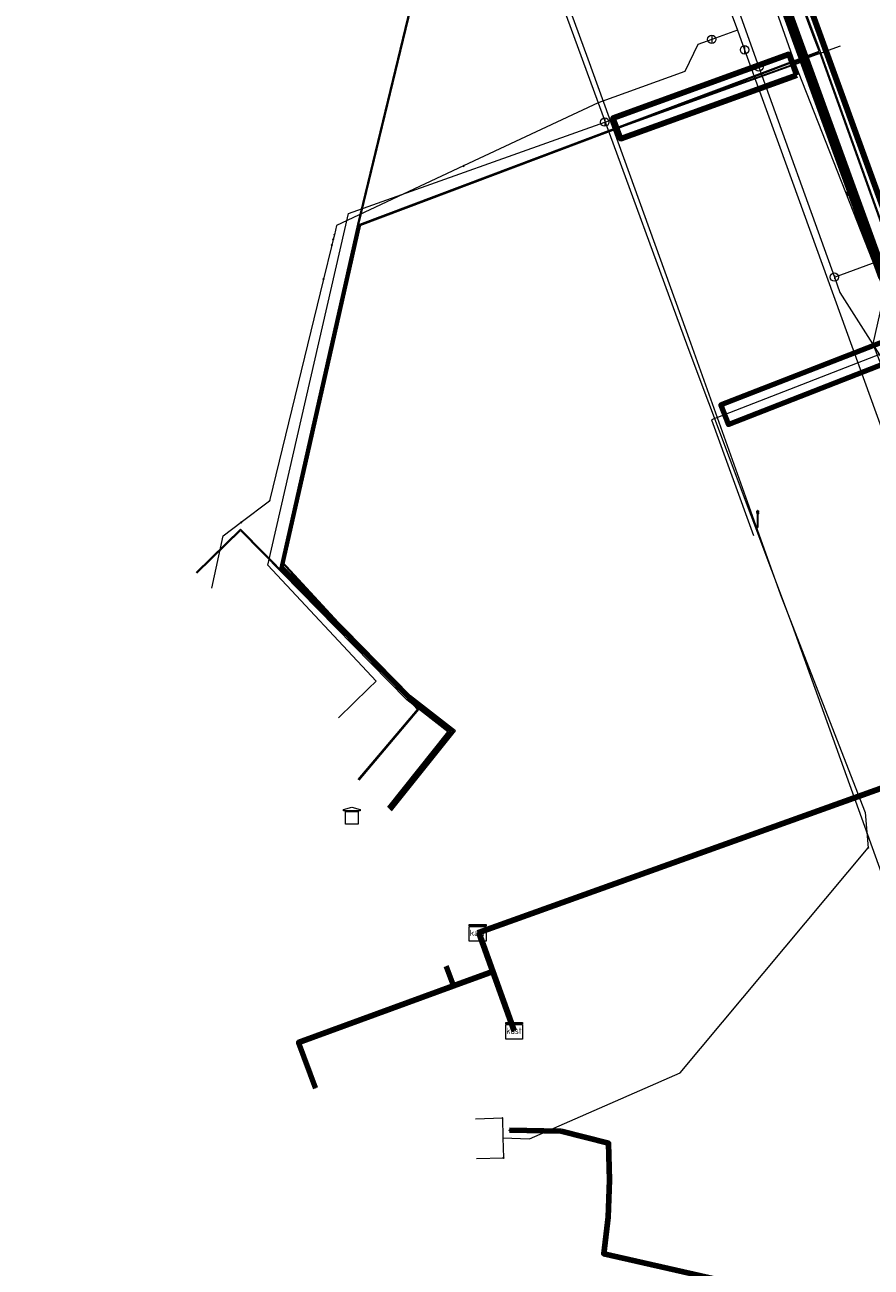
# Model space of a CAD drawing. Extents: x 152558 to 154479, y 462974 to 463683.
# Tile 555 of 638: x 154117 to 154158, y 463398 to 463457. Entities that reach past the tile are written whole.
import ezdxf
from ezdxf.enums import TextEntityAlignment as Align
from ezdxf.lldxf.tags import DXFTag

# ---------------------------------------------------------------- set-up
doc = ezdxf.new("R2010")
doc.units = 0
doc.header["$LTSCALE"] = 0.2
doc.layers.get('0').update_dxf_attribs({"linetype": 'CONTINUOUS'})
for name, color, linetype, lineweight in [('B-RO-KL-DATA_COAXIAAL_17_ZIGGO BV-G', 90, 'KL-DATA-N', 18), ('B-RO-KL-DATA_COAXIAAL_7_ZIGGO BV-G', 90, 'KL-DATA-N', 18), ('B-RO-KL-DATA_DUCT_ZIGGO BV-G', 90, 'CONTINUOUS', 100), ('B-RO-KL-DATA_HULPSTUK_KPN BV-S', 90, 'CONTINUOUS', 25), ('B-RO-KL-DATA_HULPSTUK_REGGEFIBER OPERATOR BV-S', 90, 'CONTINUOUS', 25), ('B-RO-KL-DATA_HULPSTUK_ZIGGO BV-S', 90, 'CONTINUOUS', 25), ('B-RO-KL-DATA_KABELBED_KPN BV-G', 90, 'CONTINUOUS', 100), ('B-RO-KL-DATA_KABELBED_ZIGGO BV-G', 90, 'CONTINUOUS', 100), ('B-RO-KL-DATA_REGGEFIBER OPERATOR BV-G', 90, 'KL-DATA-N', 18), ('B-RO-KL-DATA_T MOBILE NETHERLANDS BV-G', 90, 'KL-DATA-N', 18), ('B-RO-KL-ET_LS_400 V_STEDIN NETBEHEER BV-G', 190, 'KL-LS-N', 18), ('B-RO-KL-ET_LS_GEMEENTE AMERSFOORT-S', 190, 'CONTINUOUS', 25), ('B-RO-KL-ET_LS_MANTELBUIS_PVC_125_STEDIN NETBEHEER BV-G', 190, 'CONTINUOUS', 100), ('B-RO-KL-ET_MS_10 KV_STEDIN NETBEHEER BV-G', 130, 'KL-MS-N', 18), ('B-RO-KL-ET_MS_HULPSTUK_STEDIN NETBEHEER BV-S', 130, 'CONTINUOUS', 25), ('B-RO-KL-ET_MS_MANTELBUIS_PVC_125_STEDIN NETBEHEER BV-G', 130, 'CONTINUOUS', 100), ('B-RO-KL-GAS_LD_HULPSTUK_STEDIN NETBEHEER BV-S', 50, 'CONTINUOUS', 25), ('B-RO-KL-GAS_LD_PE_110_0.1 BAR_STEDIN NETBEHEER BV-G', 50, 'KL-GAS-LD-N', 18), ('B-RO-KL-GAS_LD_PE_40_0.1 BAR_STEDIN NETBEHEER BV-G', 50, 'KL-GAS-LD-N', 18), ('B-RO-KL-GAS_LD_PE_63_0.1 BAR_STEDIN NETBEHEER BV-G', 50, 'KL-GAS-LD-N', 18), ('B-RO-KL-GAS_LD_PVC_110_0.1 BAR_STEDIN NETBEHEER BV-G', 50, 'KL-GAS-LD-N', 18), ('B-RO-KL-WATER_100_VITENS-G', 170, 'KL-WATER-N', 18), ('B-RO-KL-WATER_300_VITENS-G', 170, 'KL-WATER-N', 18), ('B-RO-KL-WATER_63_VITENS-G', 170, 'KL-WATER-N', 18), ('B-RO-KL-WATER_HULPSTUK_VITENS-S', 170, 'CONTINUOUS', 25), ('B-RO-OG-INFO_VITENS-S', 7, 'CONTINUOUS', 25)]:
    doc.layers.add(name, color=color, linetype=linetype, lineweight=lineweight)
doc.styles.add('NLCS-ISO', font='NLCS-ISO.ttf')
tags = doc.linetypes.add('KL-DATA-N', pattern='A,4,-1,[101,NLCS.SHX,S=0.5,R=0,X=0,Y=0],-1,4,-1,["D",Standard,S=1,R=0,X=-0.25,Y=-0.5],-1.5', length=12.5).pattern_tags.tags
tags[18] = DXFTag(74, 10)
tags = doc.linetypes.add('KL-GAS-LD-N', pattern='A,4,-1,[69,NLCS.SHX,S=0.5,R=0,X=0,Y=0],-1,4,-1,["L",Standard,S=1,R=0,X=0.25,Y=-0.5],-2', length=13).pattern_tags.tags
tags[18] = DXFTag(74, 10)
tags = doc.linetypes.add('KL-LS-N', pattern='A,4,-1,[103,NLCS.SHX,S=0.75,R=0,X=0,Y=0],-1,4,-1,["L",Standard,S=1,R=0,X=0,Y=-0.5],-2', length=13).pattern_tags.tags
tags[18] = DXFTag(74, 10)
tags = doc.linetypes.add('KL-MS-N', pattern='A,4,-1,[103,NLCS.SHX,S=0.75,R=0,X=0,Y=0],-1,4,-1,["M",Standard,S=1,R=0,X=0,Y=-0.5],-2', length=13).pattern_tags.tags
tags[18] = DXFTag(74, 10)
doc.linetypes.add('KL-WATER-N', pattern='A,7,-0.5,[168,NLCS.SHX,S=0.75,R=0,X=0.75,Y=0],-2', length=9.5)

# ---------------------------------------------------------------- blocks, each defined once
blk = doc.blocks.new('SKL-WTB_HULP_AFSLUITER-SO')
at = {"color": 0, "linetype": 'ByBlock', "lineweight": 18}
blk.add_lwpolyline([(0, 0.8), (0, -0.8)], dxfattribs=at)
blk.add_circle((0, 0), 1, dxfattribs=at)
at = {"color": 0, "linetype": 'ByBlock', "lineweight": 18, "style": 'NLCS-ISO', "flags": 1}
for tag, p in [('TYPE', (1.5, 0)), ('OMSCHRIJVING', (1.5, -3)), ('LABEL', (1.5, -1.5))]:
    blk.add_attdef(tag, p, '', height=1, dxfattribs=at)
blk = doc.blocks.new('SKL-WTB_HULP_T STUK-SO')
at = {"color": 0, "linetype": 'ByBlock', "lineweight": 18}
blk.add_circle((0, 0), 1, dxfattribs=at)
at = {"color": 0, "linetype": 'ByBlock', "lineweight": -2, "style": 'NLCS-ISO'}
blk.add_text('T', height=1, dxfattribs=at).set_placement((0, 0), align=Align.MIDDLE_CENTER)
at = {"color": 0, "linetype": 'ByBlock', "lineweight": 18, "style": 'NLCS-ISO', "flags": 1}
for tag, p in [('TYPE', (1.5, 0)), ('OMSCHRIJVING', (1.5, -3)), ('LABEL', (1.5, -1.5))]:
    blk.add_attdef(tag, p, '', height=1, dxfattribs=at)
blk = doc.blocks.new('SKL-WTB_HULP_MOF-SO')
at = {"linetype": 'ByBlock', "lineweight": 18}
h = blk.add_hatch(color=0, dxfattribs=at)
h.dxf.hatch_style = 1
h.paths.add_polyline_path([(-0.5625, 0, 1), (0.5625, 0, 1)])
at = {"color": 0, "linetype": 'ByBlock', "lineweight": 18}
blk.add_circle((0, 0), 0.5625, dxfattribs=at)
at = {"color": 0, "linetype": 'ByBlock', "lineweight": 18, "style": 'NLCS-ISO', "flags": 1}
for tag, p in [('TYPE', (1.5, 0)), ('OMSCHRIJVING', (1.5, -3)), ('LABEL', (1.5, -1.5))]:
    blk.add_attdef(tag, p, '', height=1, dxfattribs=at)
blk = doc.blocks.new('SKL-WTB_HULP_TECHNISCH GEBOUW-SO')
at = {"color": 0, "linetype": 'ByBlock', "lineweight": 18}
for points in [[(-2, 1.5), (0, 2), (2, 1.5), (2, 1.18), (-2, 1.18)], [(-1.5, 1.02), (1.5, 1.02), (1.5, -2), (-1.5, -2)]]:
    blk.add_lwpolyline(points, close=True, dxfattribs=at)
at = {"color": 0, "linetype": 'ByBlock', "lineweight": 18, "style": 'NLCS-ISO', "flags": 1}
for tag, p in [('TYPE', (2.5, 0)), ('OMSCHRIJVING', (2.5, -3)), ('LABEL', (2.5, -1.5))]:
    blk.add_attdef(tag, p, '', height=1, dxfattribs=at)
blk = doc.blocks.new('SKL-WTB_HULP_KAST-SO')
at = {"color": 0, "linetype": 'ByBlock', "lineweight": 18}
for points in [[(-2, 2), (2, 2), (2, 1.68), (-2, 1.68)], [(-2, 1.52), (2, 1.52), (2, -2), (-2, -2)]]:
    blk.add_lwpolyline(points, close=True, dxfattribs=at)
at = {"color": 0, "linetype": 'ByBlock', "lineweight": 18, "style": 'NLCS-ISO'}
blk.add_text('kast', height=1.5, dxfattribs=at).set_placement((0, 0), align=Align.MIDDLE_CENTER)
at = {"color": 0, "linetype": 'ByBlock', "lineweight": 18, "style": 'NLCS-ISO', "flags": 1}
for tag, p in [('TYPE', (2.5, 0)), ('OMSCHRIJVING', (2.5, -3)), ('LABEL', (2.5, -1.5))]:
    blk.add_attdef(tag, p, '', height=1, dxfattribs=at)
blk = doc.blocks.new('SKL-WTB_HULP_OVERIG-SO')
at = {"color": 0, "linetype": 'ByBlock', "lineweight": 18}
for points in [[(-0.14, 0.14), (0.14, -0.14)], [(0.14, 0.14), (-0.14, -0.14)]]:
    blk.add_lwpolyline(points, dxfattribs=at)
at = {"color": 0, "linetype": 'ByBlock', "lineweight": 18, "style": 'NLCS-ISO', "flags": 1}
for tag, p in [('TYPE', (1.5, 0)), ('OMSCHRIJVING', (1.5, -3)), ('LABEL', (1.5, -1.5))]:
    blk.add_attdef(tag, p, '', height=1, dxfattribs=at)
blk = doc.blocks.new('SKL-ET_LS_MAST-SO')
for p, q in [((-0.05, 2.07), (0.05, 2.07)), ((-0.05, -2), (0.05, -2))]:
    blk.add_line(p, q)
for points in [[(-0.18, 1.76), (-0.22, 1.76), (-0.22, 1.84), (-0.18, 1.84), (-0.18, 1.79)], [(-0.18, 1.49), (-0.22, 1.49), (-0.22, 1.57), (-0.18, 1.57), (-0.18, 1.52)], [(-0.18, 1.79), (-0.05, 1.79)], [(-0.18, 1.76), (-0.05, 1.76)], [(-0.18, 1.52), (-0.05, 1.52)], [(-0.18, 1.49), (-0.05, 1.49)], [(-0.05, -2), (-0.05, 2.07)], [(0.05, -2), (0.05, 2.07)], [(0.18, 1.92), (0.05, 1.92)], [(0.18, 1.89), (0.05, 1.89)], [(0.18, 1.66), (0.05, 1.66)], [(0.18, 1.63), (0.05, 1.63)], [(0.18, 1.39), (0.05, 1.39)], [(0.18, 1.36), (0.05, 1.36)], [(0.18, 1.89), (0.22, 1.89), (0.22, 1.97), (0.18, 1.97), (0.18, 1.92)], [(0.18, 1.63), (0.22, 1.63), (0.22, 1.71), (0.18, 1.71), (0.18, 1.66)], [(0.18, 1.36), (0.22, 1.36), (0.22, 1.44), (0.18, 1.44), (0.18, 1.39)]]:
    blk.add_lwpolyline(points)
blk = doc.blocks.new('SOG-INFO_OVERIG-SO')
at = {"color": 0, "linetype": 'ByBlock', "lineweight": 18}
for points in [[(-0.14, 0.14), (0.14, -0.14)], [(0.14, 0.14), (-0.14, -0.14)]]:
    blk.add_lwpolyline(points, dxfattribs=at)
at = {"color": 0, "linetype": 'ByBlock', "lineweight": 18, "style": 'NLCS-ISO', "flags": 1}
for tag, p in [('TYPE', (1.5, 0)), ('OMSCHRIJVING', (1.5, -3)), ('LABEL', (1.5, -1.5))]:
    blk.add_attdef(tag, p, '', height=1, dxfattribs=at)

msp = doc.modelspace()

# ---------------------------------------------------------------- linework, layer by layer
at = {"layer": 'B-RO-KL-DATA_COAXIAAL_17_ZIGGO BV-G', "flags": 128}
for points in [[(154141.533, 463496.126), (154141.225, 463496.015), (154140.754, 463495.844), (154140.574, 463495.779), (154140.283, 463495.674), (154139.812, 463495.503), (154139.781, 463495.492), (154140.144, 463494.51), (154141.065, 463492.022), (154146.476, 463477.391), (154158.104, 463445.358), (154159.675, 463441.612), (154161.06, 463437.753), (154160.306, 463437.483), (154162.33, 463431.835), (154163.083, 463432.105), (154166.036, 463423.864), (154167.126, 463420.821), (154180.949, 463382.243), (154183.464, 463375.226), (154188.256, 463361.852), (154189.107, 463359.477), (154189.761, 463358.407), (154190.612, 463357.486), (154191.626, 463356.747), (154192.566, 463356.312), (154192.764, 463356.22), (154193.806, 463355.967), (154193.983, 463355.924), (154195.237, 463355.872), (154195.425, 463355.438), (154198.995, 463347.216), (154199.185, 463346.777), (154197.953, 463346.282), (154197.803, 463346.222), (154197.316, 463346.027), (154184.918, 463341.057), (154180.824, 463338.858), (154172.796, 463336.491), (154171.715, 463335.951), (154170.981, 463335.584), (154169.681, 463334.934), (154168.416, 463334.083), (154167.746, 463333.633), (154167.455, 463333.103), (154167.402, 463333.006), (154167.318, 463332.853), (154167.079, 463332.418), (154166.84, 463331.982), (154167.495, 463331.589), (154167.996, 463331.289), (154168.335, 463331.085), (154168.284, 463330.999)], [(154141.89, 463495.137), (154141.072, 463494.842), (154140.664, 463494.696), (154140.144, 463494.51), (154141.065, 463492.022), (154146.476, 463477.391), (154158.104, 463445.358), (154159.675, 463441.612), (154161.06, 463437.753), (154160.306, 463437.483), (154162.33, 463431.835), (154163.083, 463432.105), (154166.036, 463423.864), (154142.461, 463415.417), (154138.93, 463414.152), (154138.874, 463414.132)], [(154168.284, 463330.999), (154168.335, 463331.085), (154167.996, 463331.289), (154167.495, 463331.589), (154166.84, 463331.982), (154166.903, 463332.224), (154167.523, 463334.595), (154168.413, 463334.85), (154170.981, 463335.584), (154172.715, 463336.08), (154193.844, 463342.123), (154196.148, 463343.087), (154196.746, 463343.396), (154197.377, 463344.051), (154197.868, 463344.561), (154198.379, 463345.204), (154197.953, 463346.282), (154197.297, 463347.944), (154193.806, 463355.967), (154185.073, 463376.037), (154183.778, 463379.013), (154183.052, 463380.452), (154180.949, 463382.243), (154167.126, 463420.821), (154166.036, 463423.864), (154163.083, 463432.105), (154161.06, 463437.753), (154159.675, 463441.612), (154158.104, 463445.358), (154146.476, 463477.391), (154141.065, 463492.022), (154140.144, 463494.51), (154140.664, 463494.696), (154141.072, 463494.842), (154141.89, 463495.137)]]:
    msp.add_lwpolyline(points, dxfattribs=at)
at = {"layer": 'B-RO-KL-DATA_COAXIAAL_7_ZIGGO BV-G', "flags": 128}
for points in [[(154138.874, 463414.132), (154138.93, 463414.152), (154139.595, 463412.297), (154137.716, 463411.611), (154130.344, 463408.917), (154131.141, 463406.738)], [(154131.141, 463406.738), (154130.344, 463408.917), (154137.716, 463411.611), (154139.595, 463412.297), (154138.93, 463414.152), (154138.874, 463414.132)], [(154131.141, 463406.738), (154130.344, 463408.917), (154137.716, 463411.611), (154139.595, 463412.297), (154138.93, 463414.152), (154138.874, 463414.132)], [(154131.141, 463406.738), (154130.344, 463408.917), (154137.716, 463411.611), (154139.595, 463412.297), (154138.93, 463414.152), (154138.874, 463414.132)], [(154138.874, 463414.132), (154138.93, 463414.152), (154139.595, 463412.297), (154137.716, 463411.611), (154130.344, 463408.917), (154131.141, 463406.738)], [(154138.874, 463414.132), (154138.93, 463414.152), (154139.595, 463412.297), (154137.716, 463411.611), (154130.344, 463408.917), (154131.141, 463406.738)], [(154138.874, 463414.132), (154138.93, 463414.152), (154139.595, 463412.297), (154137.716, 463411.611), (154130.344, 463408.917), (154131.141, 463406.738)], [(154138.874, 463414.132), (154138.93, 463414.152), (154139.595, 463412.297), (154137.716, 463411.611), (154130.344, 463408.917), (154131.141, 463406.738)], [(154138.874, 463414.132), (154138.93, 463414.152), (154139.595, 463412.297), (154137.716, 463411.611), (154130.344, 463408.917), (154131.141, 463406.738)], [(154138.874, 463414.132), (154138.93, 463414.152), (154139.595, 463412.297), (154137.716, 463411.611), (154130.344, 463408.917), (154131.141, 463406.738)], [(154131.141, 463406.738), (154130.344, 463408.917), (154137.716, 463411.611), (154139.595, 463412.297), (154138.93, 463414.152), (154138.874, 463414.132)], [(154138.874, 463414.132), (154138.93, 463414.152), (154139.595, 463412.297), (154137.716, 463411.611), (154130.344, 463408.917), (154131.141, 463406.738)], [(154138.874, 463414.132), (154138.93, 463414.152), (154139.595, 463412.297), (154137.716, 463411.611), (154130.344, 463408.917), (154131.141, 463406.738)], [(154131.141, 463406.738), (154130.344, 463408.917), (154137.716, 463411.611), (154139.595, 463412.297), (154138.93, 463414.152), (154138.874, 463414.132)], [(154131.141, 463406.738), (154130.344, 463408.917), (154137.716, 463411.611), (154139.595, 463412.297), (154138.93, 463414.152), (154138.874, 463414.132)], [(154138.874, 463414.132), (154138.93, 463414.152), (154139.595, 463412.297), (154137.716, 463411.611), (154130.344, 463408.917), (154131.141, 463406.738)], [(154138.874, 463414.132), (154138.93, 463414.152), (154139.595, 463412.297), (154137.716, 463411.611), (154130.344, 463408.917), (154131.141, 463406.738)], [(154131.141, 463406.738), (154130.344, 463408.917), (154137.716, 463411.611), (154139.595, 463412.297), (154138.93, 463414.152), (154138.874, 463414.132)], [(154131.141, 463406.738), (154130.344, 463408.917), (154137.716, 463411.611), (154139.595, 463412.297), (154138.93, 463414.152), (154138.874, 463414.132)], [(154131.141, 463406.738), (154130.344, 463408.917), (154137.716, 463411.611), (154139.595, 463412.297), (154138.93, 463414.152), (154138.874, 463414.132)], [(154138.874, 463414.132), (154138.93, 463414.152), (154139.595, 463412.297), (154137.716, 463411.611), (154130.344, 463408.917), (154131.141, 463406.738)], [(154138.874, 463414.132), (154138.93, 463414.152), (154139.595, 463412.297), (154137.716, 463411.611), (154130.344, 463408.917), (154131.141, 463406.738)], [(154138.874, 463414.132), (154138.93, 463414.152), (154139.595, 463412.297), (154137.716, 463411.611), (154130.344, 463408.917), (154131.141, 463406.738)], [(154138.874, 463414.132), (154138.93, 463414.152), (154139.595, 463412.297), (154137.716, 463411.611), (154130.344, 463408.917), (154131.141, 463406.738)], [(154131.141, 463406.738), (154130.344, 463408.917), (154137.716, 463411.611), (154139.595, 463412.297), (154138.93, 463414.152), (154138.874, 463414.132)], [(154131.141, 463406.738), (154130.344, 463408.917), (154137.716, 463411.611), (154139.595, 463412.297), (154138.93, 463414.152), (154138.874, 463414.132)], [(154138.874, 463414.132), (154138.93, 463414.152), (154139.595, 463412.297), (154137.716, 463411.611), (154130.344, 463408.917), (154131.141, 463406.738)], [(154138.874, 463414.132), (154138.93, 463414.152), (154139.595, 463412.297), (154137.716, 463411.611), (154130.344, 463408.917), (154131.141, 463406.738)], [(154138.874, 463414.132), (154138.93, 463414.152), (154139.595, 463412.297), (154137.716, 463411.611), (154130.344, 463408.917), (154131.141, 463406.738)], [(154131.141, 463406.738), (154130.344, 463408.917), (154137.716, 463411.611), (154139.595, 463412.297), (154138.93, 463414.152), (154138.874, 463414.132)], [(154138.874, 463414.132), (154138.93, 463414.152), (154139.595, 463412.297), (154137.716, 463411.611), (154130.344, 463408.917), (154131.141, 463406.738)], [(154138.874, 463414.132), (154138.93, 463414.152), (154139.595, 463412.297), (154137.716, 463411.611), (154130.344, 463408.917), (154131.141, 463406.738)], [(154138.874, 463414.132), (154138.93, 463414.152), (154139.595, 463412.297), (154137.716, 463411.611), (154130.344, 463408.917), (154131.141, 463406.738)], [(154138.874, 463414.132), (154138.93, 463414.152), (154139.595, 463412.297), (154137.716, 463411.611), (154130.344, 463408.917), (154131.141, 463406.738)], [(154131.141, 463406.738), (154130.344, 463408.917), (154137.716, 463411.611), (154139.595, 463412.297), (154138.93, 463414.152), (154138.874, 463414.132)], [(154131.141, 463406.738), (154130.344, 463408.917), (154137.716, 463411.611), (154139.595, 463412.297), (154138.93, 463414.152), (154138.874, 463414.132)], [(154131.141, 463406.738), (154130.344, 463408.917), (154137.716, 463411.611), (154139.595, 463412.297), (154138.93, 463414.152), (154138.874, 463414.132)], [(154138.874, 463414.132), (154138.93, 463414.152), (154139.595, 463412.297), (154137.716, 463411.611), (154130.344, 463408.917), (154131.141, 463406.738)], [(154138.874, 463414.132), (154138.93, 463414.152), (154139.595, 463412.297), (154137.716, 463411.611), (154130.344, 463408.917), (154131.141, 463406.738)], [(154131.141, 463406.738), (154130.344, 463408.917), (154137.716, 463411.611), (154139.595, 463412.297), (154138.93, 463414.152), (154138.874, 463414.132)], [(154131.141, 463406.738), (154130.344, 463408.917), (154137.716, 463411.611), (154139.595, 463412.297), (154138.93, 463414.152), (154138.874, 463414.132)], [(154131.141, 463406.738), (154130.344, 463408.917), (154137.716, 463411.611), (154139.595, 463412.297), (154138.93, 463414.152), (154138.874, 463414.132)], [(154138.874, 463414.132), (154138.93, 463414.152), (154139.595, 463412.297), (154137.716, 463411.611), (154130.344, 463408.917), (154131.141, 463406.738)], [(154131.141, 463406.738), (154130.344, 463408.917), (154137.716, 463411.611), (154139.595, 463412.297), (154138.93, 463414.152), (154138.874, 463414.132)], [(154131.141, 463406.738), (154130.344, 463408.917), (154137.716, 463411.611), (154139.595, 463412.297), (154138.93, 463414.152), (154138.874, 463414.132)], [(154138.874, 463414.132), (154138.93, 463414.152), (154139.595, 463412.297), (154137.716, 463411.611), (154130.344, 463408.917), (154131.141, 463406.738)], [(154138.874, 463414.132), (154138.93, 463414.152), (154139.595, 463412.297), (154137.716, 463411.611), (154130.344, 463408.917), (154131.141, 463406.738)], [(154138.874, 463414.132), (154138.93, 463414.152), (154139.595, 463412.297), (154137.716, 463411.611), (154130.344, 463408.917), (154131.141, 463406.738)], [(154131.141, 463406.738), (154130.344, 463408.917), (154137.716, 463411.611), (154139.595, 463412.297), (154138.93, 463414.152), (154138.874, 463414.132)], [(154138.874, 463414.132), (154138.93, 463414.152), (154139.595, 463412.297), (154137.716, 463411.611), (154130.344, 463408.917), (154131.141, 463406.738)], [(154131.141, 463406.738), (154130.344, 463408.917), (154137.716, 463411.611), (154139.595, 463412.297), (154138.93, 463414.152), (154138.874, 463414.132)], [(154138.874, 463414.132), (154138.93, 463414.152), (154139.595, 463412.297), (154137.716, 463411.611), (154130.344, 463408.917), (154131.141, 463406.738)], [(154138.874, 463414.132), (154138.93, 463414.152), (154139.595, 463412.297), (154137.716, 463411.611), (154130.344, 463408.917), (154131.141, 463406.738)], [(154131.141, 463406.738), (154130.344, 463408.917), (154137.716, 463411.611), (154139.595, 463412.297), (154138.93, 463414.152), (154138.874, 463414.132)], [(154131.141, 463406.738), (154130.344, 463408.917), (154137.716, 463411.611), (154139.595, 463412.297), (154138.93, 463414.152), (154138.874, 463414.132)], [(154138.874, 463414.132), (154138.93, 463414.152), (154139.595, 463412.297), (154137.716, 463411.611), (154130.344, 463408.917), (154131.141, 463406.738)], [(154131.141, 463406.738), (154130.344, 463408.917), (154137.716, 463411.611), (154139.595, 463412.297), (154138.93, 463414.152), (154138.874, 463414.132)], [(154138.874, 463414.132), (154138.93, 463414.152), (154139.595, 463412.297), (154137.716, 463411.611), (154130.344, 463408.917), (154131.141, 463406.738)], [(154131.141, 463406.738), (154130.344, 463408.917), (154137.716, 463411.611), (154139.595, 463412.297), (154138.93, 463414.152), (154138.874, 463414.132)], [(154131.141, 463406.738), (154130.344, 463408.917), (154137.716, 463411.611), (154139.595, 463412.297), (154138.93, 463414.152), (154138.874, 463414.132)], [(154131.141, 463406.738), (154130.344, 463408.917), (154137.716, 463411.611), (154139.595, 463412.297), (154138.93, 463414.152), (154138.874, 463414.132)], [(154131.141, 463406.738), (154130.344, 463408.917), (154137.716, 463411.611), (154139.595, 463412.297), (154138.93, 463414.152), (154138.874, 463414.132)], [(154131.141, 463406.738), (154130.344, 463408.917), (154137.716, 463411.611), (154139.595, 463412.297), (154138.93, 463414.152), (154138.874, 463414.132)], [(154131.141, 463406.738), (154130.344, 463408.917), (154137.716, 463411.611), (154139.595, 463412.297), (154138.93, 463414.152), (154138.874, 463414.132)], [(154131.141, 463406.738), (154130.344, 463408.917), (154137.716, 463411.611), (154139.595, 463412.297), (154138.93, 463414.152), (154138.874, 463414.132)], [(154131.141, 463406.738), (154130.344, 463408.917), (154137.716, 463411.611), (154139.595, 463412.297), (154138.93, 463414.152), (154138.874, 463414.132)], [(154138.874, 463414.132), (154138.93, 463414.152), (154139.595, 463412.297), (154137.716, 463411.611), (154130.344, 463408.917), (154131.141, 463406.738)], [(154138.874, 463414.132), (154138.93, 463414.152), (154139.595, 463412.297), (154137.716, 463411.611), (154130.344, 463408.917), (154131.141, 463406.738)], [(154138.874, 463414.132), (154138.93, 463414.152), (154139.595, 463412.297), (154137.716, 463411.611), (154130.344, 463408.917), (154131.141, 463406.738)], [(154131.141, 463406.738), (154130.344, 463408.917), (154137.716, 463411.611), (154139.595, 463412.297), (154138.93, 463414.152), (154138.874, 463414.132)], [(154138.874, 463414.132), (154138.93, 463414.152), (154139.595, 463412.297), (154137.716, 463411.611), (154130.344, 463408.917), (154131.141, 463406.738)], [(154131.141, 463406.738), (154130.344, 463408.917), (154137.716, 463411.611), (154139.595, 463412.297), (154138.93, 463414.152), (154138.874, 463414.132)], [(154131.141, 463406.738), (154130.344, 463408.917), (154137.716, 463411.611), (154139.595, 463412.297), (154138.93, 463414.152), (154138.874, 463414.132)], [(154138.874, 463414.132), (154138.93, 463414.152), (154139.595, 463412.297), (154137.716, 463411.611), (154130.344, 463408.917), (154131.141, 463406.738)], [(154138.874, 463414.132), (154138.93, 463414.152), (154139.595, 463412.297), (154137.716, 463411.611), (154130.344, 463408.917), (154131.141, 463406.738)], [(154131.141, 463406.738), (154130.344, 463408.917), (154137.716, 463411.611), (154139.595, 463412.297), (154138.93, 463414.152), (154138.874, 463414.132)], [(154138.874, 463414.132), (154138.93, 463414.152), (154139.595, 463412.297), (154137.716, 463411.611), (154130.344, 463408.917), (154131.141, 463406.738)], [(154138.874, 463414.132), (154138.93, 463414.152), (154139.595, 463412.297), (154137.716, 463411.611), (154130.344, 463408.917), (154131.141, 463406.738)], [(154131.141, 463406.738), (154130.344, 463408.917), (154137.716, 463411.611), (154139.595, 463412.297), (154138.93, 463414.152), (154138.874, 463414.132)], [(154138.874, 463414.132), (154138.93, 463414.152), (154139.595, 463412.297), (154137.716, 463411.611), (154130.344, 463408.917), (154131.141, 463406.738)], [(154138.874, 463414.132), (154138.93, 463414.152), (154139.595, 463412.297), (154137.716, 463411.611), (154130.344, 463408.917), (154131.141, 463406.738)], [(154137.373, 463412.55), (154137.716, 463411.611), (154139.595, 463412.297), (154138.93, 463414.152), (154138.874, 463414.132)]]:
    msp.add_lwpolyline(points, dxfattribs=at)
at = {"layer": 'B-RO-KL-DATA_DUCT_ZIGGO BV-G', "flags": 128}
for points in [[(154166.84, 463331.982), (154166.903, 463332.224), (154167.523, 463334.595), (154168.413, 463334.85), (154170.981, 463335.584), (154172.715, 463336.08), (154193.844, 463342.123), (154196.746, 463343.396), (154197.868, 463344.561), (154198.379, 463345.204), (154197.953, 463346.282), (154197.297, 463347.944), (154193.806, 463355.967), (154185.073, 463376.037), (154183.778, 463379.013), (154183.052, 463380.452), (154180.949, 463382.243), (154167.126, 463420.821), (154166.036, 463423.864), (154163.083, 463432.105), (154161.06, 463437.753), (154159.675, 463441.612), (154158.104, 463445.358), (154146.476, 463477.391)], [(154146.476, 463477.391), (154158.104, 463445.358), (154159.675, 463441.612), (154161.06, 463437.753), (154163.083, 463432.105), (154166.036, 463423.864), (154167.126, 463420.821), (154180.949, 463382.243), (154183.052, 463380.452), (154183.778, 463379.013), (154185.073, 463376.037), (154193.806, 463355.967), (154197.297, 463347.944), (154197.953, 463346.282), (154198.379, 463345.204), (154197.868, 463344.561), (154196.746, 463343.396), (154193.844, 463342.123), (154172.715, 463336.08), (154170.981, 463335.584), (154168.413, 463334.85), (154167.523, 463334.595), (154166.903, 463332.224)]]:
    msp.add_lwpolyline(points, dxfattribs=at)
at = {"layer": 'B-RO-KL-DATA_KABELBED_KPN BV-G', "flags": 128}
for points in [[(154159.033, 463443.359), (154158.301, 463445.4), (154158.292, 463445.424), (154147.472, 463475.23), (154146.664, 463477.457), (154146.382, 463478.23), (154146.381, 463478.232), (154146.373, 463478.253), (154140.04, 463495.59), (154139.923, 463495.91), (154139.805, 463496.232)], [(154148.409, 463475.577), (154159.232, 463445.765), (154163.28, 463433.715), (154163.519, 463433.002)], [(154147.471, 463475.23), (154158.286, 463445.435)], [(154142.856, 463404.686), (154140.382, 463404.728)], [(154172.677, 463376.876), (154166.65, 463393.897), (154144.881, 463398.849), (154145.084, 463400.595), (154145.161, 463402.35), (154145.111, 463404.107), (154142.856, 463404.686)]]:
    msp.add_lwpolyline(points, dxfattribs=at)
at = {"layer": 'B-RO-KL-DATA_KABELBED_ZIGGO BV-G', "flags": 128}
for points in [[(154161.06, 463437.753), (154159.675, 463441.612), (154158.104, 463445.358), (154146.476, 463477.391), (154140.144, 463494.51)], [(154138.93, 463414.152), (154166.036, 463423.864)], [(154138.874, 463414.132), (154138.93, 463414.152)], [(154139.595, 463412.297), (154138.93, 463414.152)], [(154137.373, 463412.55), (154137.716, 463411.611)], [(154139.595, 463412.297), (154137.716, 463411.611)], [(154140.608, 463409.47), (154139.595, 463412.297)], [(154137.716, 463411.611), (154130.344, 463408.917), (154131.141, 463406.738)]]:
    msp.add_lwpolyline(points, dxfattribs=at)
at = {"layer": 'B-RO-KL-DATA_REGGEFIBER OPERATOR BV-G', "flags": 128}
for points in [[(154136.419, 463508.498), (154136.785, 463507.632), (154139.919, 463499.403), (154140.347, 463498.847), (154139.929, 463496.554), (154140.362, 463494.036), (154141.309, 463491.42), (154144.167, 463483.377), (154153.961, 463455.603)], [(154139.929, 463496.554), (154140.362, 463494.036), (154141.309, 463491.42), (154144.167, 463483.377), (154153.961, 463455.603), (154159.354, 463441.915), (154162.639, 463433.577), (154162.679, 463433.475)], [(154135.058, 463480.593), (154136.128, 463477.596), (154137.874, 463472.827), (154144.117, 463455.779), (154149.014, 463442.253), (154153.306, 463430.246), (154157.338, 463419.865), (154157.471, 463418.183)], [(154153.961, 463455.603), (154156.16, 463456.399)], [(154153.961, 463455.603), (154159.354, 463441.915), (154162.639, 463433.577), (154162.679, 463433.475)], [(154140.076, 463404.364), (154141.346, 463404.323), (154148.523, 463407.458), (154157.471, 463418.183)], [(154138.772, 463405.28), (154140.051, 463405.314)], [(154140.051, 463405.314), (154140.076, 463404.364)], [(154140.076, 463404.364), (154140.101, 463403.414)], [(154138.823, 463403.381), (154140.101, 463403.414)]]:
    msp.add_lwpolyline(points, dxfattribs=at)
at = {"layer": 'B-RO-KL-DATA_T MOBILE NETHERLANDS BV-G', "flags": 128}
msp.add_lwpolyline([(154117.3, 463505.9), (154123.3, 463509.4), (154128, 463511.1), (154137, 463507.5), (154139.7, 463500), (154140.2, 463498.7), (154140.2, 463495.4), (154158.4, 463445.3), (154157.7, 463442.2), (154159.2, 463438.3), (154161.5, 463431.9), (154162, 463431.6), (154164.5, 463430), (154188.8, 463361.8), (154190.1, 463359.1), (154190.4, 463358.8), (154191, 463358.1), (154191.3, 463357.8), (154192, 463357.3), (154192.4, 463357), (154193.1, 463356.6), (154193.6, 463356.6), (154194.4, 463356.2), (154194.8, 463356.1), (154194.9, 463355.9), (154197.1, 463345.8), (154198.6, 463342.6), (154198.2, 463340.9), (154198.1, 463340), (154198.1, 463338.1), (154198.2, 463337.2), (154198.6, 463335.4), (154202.2, 463325.6), (154206.6, 463316.5), (154208.7, 463313.3), (154227.4, 463291.4), (154240.1, 463276.8), (154244.7, 463272.3), (154246.1, 463272), (154246.8, 463271.9), (154248.2, 463271.8), (154248.9, 463271.8), (154250.3, 463272), (154251.3, 463272.3), (154252, 463272)], dxfattribs=at)
at = {"layer": 'B-RO-KL-ET_LS_400 V_STEDIN NETBEHEER BV-G', "flags": 128}
for points in [[(154134.735, 463419.978), (154137.743, 463423.744), (154135.638, 463425.39), (154133.508, 463427.554), (154129.57, 463431.556), (154129.741, 463432.312), (154133.265, 463447.903), (154155.136, 463456.145), (154154.846, 463456.924), (154150.947, 463467.379), (154147.37, 463477.714), (154141.024, 463495.251), (154141.439, 463498.45), (154141.499, 463498.912), (154142.004, 463499.619), (154142.313, 463500), (154139.295, 463508.545), (154139.296, 463508.619)], [(154134.7, 463420.014), (154137.672, 463423.736), (154135.605, 463425.353), (154129.515, 463431.54), (154133.209, 463447.882), (154138.097, 463468.087), (154133.942, 463470.455), (154129.667, 463471.497), (154127.54, 463474.589), (154124.829, 463475.248), (154124.22, 463472.72)], [(154134.665, 463420.05), (154137.601, 463423.728), (154135.572, 463425.316), (154129.46, 463431.525), (154133.16, 463447.893), (154138.04, 463468.066), (154133.93, 463470.407), (154129.637, 463471.453), (154127.51, 463474.545), (154125.789, 463474.964), (154125.192, 463472.485)], [(154159.526, 463442.282), (154158.951, 463445.664), (154155.183, 463456.163), (154151.633, 463465.682), (154150.717, 463465.345)], [(154134.77, 463419.942), (154137.814, 463423.752), (154135.671, 463425.427), (154132.553, 463428.596), (154129.625, 463431.572), (154130.732, 463436.468), (154133.308, 463447.866), (154155.153, 463456.098), (154158.902, 463445.651), (154159.559, 463441.789), (154163.036, 463432.089), (154187.43, 463364.602), (154188.229, 463362.48), (154188.761, 463361.282), (154189.399, 463360.184), (154189.715, 463359.73), (154189.715, 463359.672), (154189.682, 463359.631), (154180.089, 463356.292), (154179.872, 463356.152), (154179.409, 463355.664), (154179.332, 463355.601), (154176.323, 463355.028), (154173.591, 463354.81)], [(154159.526, 463442.282), (154150.019, 463438.581), (154152.01, 463433.068)], [(154134.63, 463420.086), (154137.53, 463423.72), (154135.539, 463425.279), (154127.568, 463433.375), (154125.455, 463431.304)], [(154134.595, 463420.122), (154137.459, 463423.712), (154135.506, 463425.242), (154129.57, 463431.269), (154127.567, 463433.304), (154125.49, 463431.268)]]:
    msp.add_lwpolyline(points, dxfattribs=at)
at = {"layer": 'B-RO-KL-ET_LS_MANTELBUIS_PVC_125_STEDIN NETBEHEER BV-G', "flags": 128}
for points in [[(154154.073, 463455.004), (154153.715, 463455.992), (154145.316, 463452.955), (154145.674, 463451.967), (154154.073, 463455.004)], [(154158.955, 463441.524), (154158.593, 463442.456), (154150.459, 463439.288), (154150.821, 463438.356), (154158.955, 463441.524)]]:
    msp.add_lwpolyline(points, dxfattribs=at)
at = {"layer": 'B-RO-KL-ET_MS_10 KV_STEDIN NETBEHEER BV-G', "flags": 128}
for points in [[(154142.277, 463511.572), (154145.225, 463503.124), (154143.551, 463502.293), (154142.367, 463501.385), (154141.613, 463500.628), (154141.037, 463500), (154140.557, 463499.023), (154140.243, 463498.01), (154140.092, 463496.961), (154140.105, 463495.9), (154140.283, 463494.854), (154152.583, 463460.466), (154155.119, 463453.435), (154158.967, 463442.919)], [(154133.186, 463421.439), (154136.001, 463424.778), (154129.523, 463431.794), (154133.225, 463447.874), (154145.904, 463452.642), (154154.264, 463455.658), (154152.812, 463459.684)], [(154133.224, 463421.407), (154136.068, 463424.78), (154129.578, 463431.809), (154133.268, 463447.837), (154145.921, 463452.595), (154154.281, 463455.611), (154156.553, 463449.368)], [(154156.553, 463449.368), (154159.418, 463441.535), (154185.292, 463370.438)]]:
    msp.add_lwpolyline(points, dxfattribs=at)
at = {"layer": 'B-RO-KL-ET_MS_MANTELBUIS_PVC_125_STEDIN NETBEHEER BV-G', "flags": 128}
msp.add_lwpolyline([(154154.073, 463455.004), (154153.715, 463455.992), (154145.316, 463452.955), (154145.674, 463451.967), (154154.073, 463455.004)], dxfattribs=at)
at = {"layer": 'B-RO-KL-GAS_LD_PE_110_0.1 BAR_STEDIN NETBEHEER BV-G', "flags": 128}
msp.add_lwpolyline([(154155.866, 463445.379), (154159.62, 463446.756)], dxfattribs=at)
at = {"layer": 'B-RO-KL-GAS_LD_PE_40_0.1 BAR_STEDIN NETBEHEER BV-G', "flags": 128}
msp.add_lwpolyline([(154133.674, 463425.779), (154134.032, 463426.13), (154128.87, 463431.646), (154132.718, 463448.405), (154144.927, 463452.765)], dxfattribs=at)
at = {"layer": 'B-RO-KL-GAS_LD_PE_63_0.1 BAR_STEDIN NETBEHEER BV-G', "flags": 128}
msp.add_lwpolyline([(154132.246, 463424.378), (154133.674, 463425.779)], dxfattribs=at)
at = {"layer": 'B-RO-KL-GAS_LD_PVC_110_0.1 BAR_STEDIN NETBEHEER BV-G', "flags": 128}
for points in [[(154150.117, 463461.437), (154150.242, 463461.086), (154152.269, 463455.387)], [(154144.927, 463452.765), (154151.908, 463455.258), (154152.269, 463455.387)], [(154152.269, 463455.387), (154155.866, 463445.379)], [(154155.866, 463445.379), (154156.13, 463444.643), (154158.354, 463441.153), (154161.318, 463432.88)]]:
    msp.add_lwpolyline(points, dxfattribs=at)
at = {"layer": 'B-RO-KL-WATER_100_VITENS-G', "flags": 128}
for points in [[(154150.91, 463458.087), (154151.25, 463457.147)], [(154151.25, 463457.147), (154151.59, 463456.207)], [(154151.59, 463456.207), (154153.27, 463451.565), (154162.48, 463426.108), (154162.684, 463425.544), (154166.612, 463414.689), (154169.642, 463406.315), (154169.657, 463406.272), (154175.687, 463389.607)]]:
    msp.add_lwpolyline(points, dxfattribs=at)
at = {"layer": 'B-RO-KL-WATER_300_VITENS-G', "flags": 128}
msp.add_lwpolyline([(154129.307, 463493.667), (154129.493, 463493.203), (154137.167, 463474.024), (154144.617, 463453.685), (154148.889, 463442.023), (154153.858, 463428.799), (154162.627, 463404.433)], dxfattribs=at)
at = {"layer": 'B-RO-KL-WATER_63_VITENS-G', "flags": 128}
for points in [[(154151.25, 463457.147), (154150.027, 463456.705)], [(154150.027, 463456.705), (154149.369, 463456.467), (154148.742, 463455.177), (154144.617, 463453.685), (154138.195, 463450.674), (154135.319, 463449.326), (154132.154, 463447.842), (154132.046, 463447.399), (154131.99, 463447.167), (154131.925, 463446.901), (154131.531, 463445.281), (154128.961, 463434.723)], [(154126.213, 463430.56), (154126.748, 463433.043), (154127.606, 463433.694), (154128.961, 463434.723)]]:
    msp.add_lwpolyline(points, dxfattribs=at)

# ---------------------------------------------------------------- block references
at = {"layer": 'B-RO-KL-DATA_HULPSTUK_KPN BV-S', "xscale": 0.2, "yscale": 0.2, "zscale": 0.2}
for name, p in [('SKL-WTB_HULP_MOF-SO', (154157.3, 463448.155)), ('SKL-WTB_HULP_OVERIG-SO', (154140.382, 463404.728)), ('SKL-WTB_HULP_OVERIG-SO', (154142.856, 463404.686)), ('SKL-WTB_HULP_OVERIG-SO', (154142.856, 463404.686))]:
    msp.add_blockref(name, p, dxfattribs=at)
at = {"layer": 'B-RO-KL-DATA_HULPSTUK_REGGEFIBER OPERATOR BV-S', "xscale": 0.2, "yscale": 0.2, "zscale": 0.2}
for p in [(154157.471, 463418.183), (154140.051, 463405.314), (154140.101, 463403.414)]:
    msp.add_blockref('SKL-WTB_HULP_OVERIG-SO', p, dxfattribs=at)
at = {"layer": 'B-RO-KL-DATA_HULPSTUK_ZIGGO BV-S', "xscale": 0.2, "yscale": 0.2, "zscale": 0.2}
for p in [(154138.874, 463414.132), (154140.608, 463409.47)]:
    msp.add_blockref('SKL-WTB_HULP_KAST-SO', p, dxfattribs=at)
at = {"layer": 'B-RO-KL-ET_LS_GEMEENTE AMERSFOORT-S', "xscale": 0.2, "yscale": 0.2, "zscale": 0.2}
msp.add_blockref('SKL-ET_LS_MAST-SO', (154152.211, 463433.842), dxfattribs=at)
at = {"layer": 'B-RO-KL-ET_MS_HULPSTUK_STEDIN NETBEHEER BV-S', "xscale": 0.2, "yscale": 0.2, "zscale": 0.2}
for name, p in [('SKL-WTB_HULP_MOF-SO', (154156.553, 463449.368)), ('SKL-WTB_HULP_TECHNISCH GEBOUW-SO', (154132.878, 463419.717))]:
    msp.add_blockref(name, p, dxfattribs=at)
at = {"layer": 'B-RO-KL-GAS_LD_HULPSTUK_STEDIN NETBEHEER BV-S', "xscale": 0.2, "yscale": 0.2, "zscale": 0.2}
for name, p in [('SKL-WTB_HULP_T STUK-SO', (154152.269, 463455.387)), ('SKL-WTB_HULP_AFSLUITER-SO', (154144.927, 463452.765)), ('SKL-WTB_HULP_T STUK-SO', (154155.866, 463445.379))]:
    msp.add_blockref(name, p, dxfattribs=at)
at = {"layer": 'B-RO-KL-WATER_HULPSTUK_VITENS-S', "xscale": 0.2, "yscale": 0.2, "zscale": 0.2}
for name, p in [('SKL-WTB_HULP_AFSLUITER-SO', (154150.027, 463456.705)), ('SKL-WTB_HULP_AFSLUITER-SO', (154151.59, 463456.207)), ('SKL-WTB_HULP_OVERIG-SO', (154138.195, 463450.674)), ('SKL-WTB_HULP_OVERIG-SO', (154131.99, 463447.167)), ('SKL-WTB_HULP_OVERIG-SO', (154132.046, 463447.399)), ('SKL-WTB_HULP_OVERIG-SO', (154131.925, 463446.901)), ('SKL-WTB_HULP_OVERIG-SO', (154131.531, 463445.281)), ('SKL-WTB_HULP_OVERIG-SO', (154128.961, 463434.723)), ('SKL-WTB_HULP_OVERIG-SO', (154127.606, 463433.694))]:
    msp.add_blockref(name, p, dxfattribs=at)
at = {"layer": 'B-RO-OG-INFO_VITENS-S', "xscale": 0.2, "yscale": 0.2, "zscale": 0.2}
for p in [(154138.195, 463450.674), (154131.925, 463446.901), (154131.925, 463446.901), (154131.925, 463446.901), (154131.531, 463445.281), (154131.531, 463445.281)]:
    msp.add_blockref('SOG-INFO_OVERIG-SO', p, dxfattribs=at)

doc.saveas('drawing.dxf')
